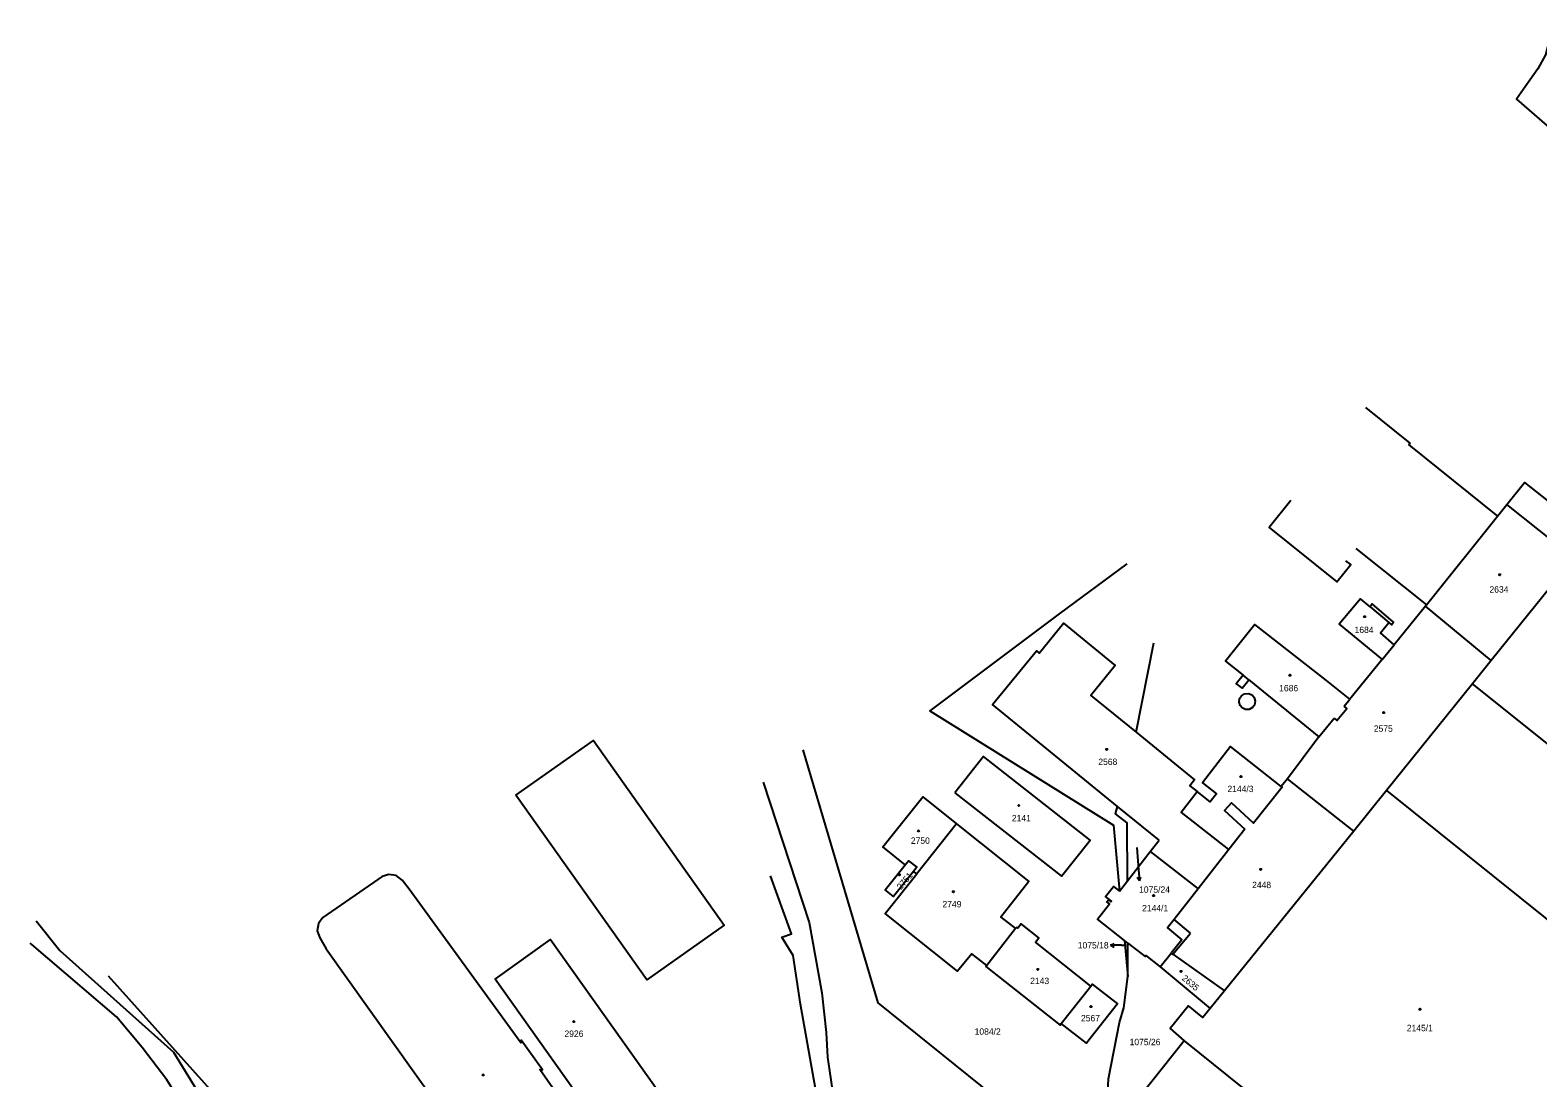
# Model space of a CAD drawing. Extents: x -794765 to -785424, y -1118958 to -1108731.
# Drawn here: x -792739.6 to -792337.7, y -1109610 to -1109330.8 of the extents above; entities that cross this region are included whole.
import ezdxf

# ---------------------------------------------------------------- set-up
doc = ezdxf.new("R2010")
doc.units = 0
for name, color, linetype in [('Level 75', 7, 'Continuous'), ('Level 76', 7, 'Continuous'), ('Level 77', 7, 'Continuous'), ('Level 79', 7, 'Continuous'), ('Level 80', 7, 'Continuous'), ('Level 81', 7, 'Continuous')]:
    doc.layers.add(name, color=color, linetype=linetype)

msp = doc.modelspace()

# ---------------------------------------------------------------- linework, layer by layer
at = {"layer": 'Level 75'}
for p, q in [((-792367.44, -1109483.92), (-792348.5, -1109460.3)), ((-792348.5, -1109460.3), (-792346.01, -1109457.18)), ((-792328.15, -1109471.45), (-792346.01, -1109457.18)), ((-792386.27, -1109468.89), (-792367.44, -1109483.92)), ((-792328.15, -1109471.45), (-792350.22, -1109498.79)), ((-792367.72, -1109484.27), (-792376, -1109494.58)), ((-792367.44, -1109483.92), (-792367.72, -1109484.27)), ((-792350.22, -1109498.79), (-792367.72, -1109484.27)), ((-792444.81, -1109517.88), (-792440.09, -1109494.02)), ((-792379.27, -1109498.5), (-792376, -1109494.58)), ((-792379.27, -1109498.5), (-792387.85, -1109509.02)), ((-792350.22, -1109498.79), (-792355.19, -1109504.95)), ((-792355.19, -1109504.95), (-792378.05, -1109533.41)), ((-792279.6, -1109565.4), (-792355.19, -1109504.95)), ((-792389.39, -1109510.9), (-792387.85, -1109509.02)), ((-792396.08, -1109519.06), (-792392.04, -1109514.14)), ((-792396.08, -1109519.06), (-792404.48, -1109530.25)), ((-792404.48, -1109530.25), (-792406.11, -1109532.32)), ((-792386.81, -1109544.24), (-792404.48, -1109530.25)), ((-792378.05, -1109533.41), (-792386.81, -1109544.24)), ((-792378.05, -1109533.41), (-792295.37, -1109599.83)), ((-792438.66, -1109546.64), (-792449.74, -1109537.67)), ((-792492.66, -1109542.3), (-792503.27, -1109555.62)), ((-792386.81, -1109544.24), (-792421.27, -1109586.82)), ((-792415.85, -1109543.68), (-792420.07, -1109549.08)), ((-792441.02, -1109549.65), (-792438.66, -1109546.64)), ((-792420.07, -1109549.08), (-792428.3, -1109559.6)), ((-792447.1, -1109557.44), (-792441.02, -1109549.65)), ((-792441.02, -1109549.65), (-792428.3, -1109559.6)), ((-792503.27, -1109555.62), (-792504.12, -1109554.94)), ((-792449.24, -1109560.19), (-792447.1, -1109557.44)), ((-792428.3, -1109559.6), (-792434.67, -1109567.75)), ((-792476.92, -1109570.21), (-792484.62, -1109580.03)), ((-792447.9, -1109573.36), (-792446.99, -1109582.98)), ((-792447.03, -1109574.04), (-792447.9, -1109573.36)), ((-792446.99, -1109582.98), (-792447.03, -1109574.04)), ((-792438.41, -1109580.42), (-792435.47, -1109576.71)), ((-792438.41, -1109580.42), (-792425.08, -1109591.53)), ((-792464.74, -1109595.53), (-792456.89, -1109585.5)), ((-792421.27, -1109586.82), (-792425.08, -1109591.53)), ((-792431.96, -1109600.14), (-792355.96, -1109661.07))]:
    msp.add_line(p, q, dxfattribs=at)
for points in [[(-792334.51, -1109330.77), (-792334.62, -1109333.3), (-792335.73, -1109337.38), (-792337.75, -1109341.11), (-792341.55, -1109346.47), (-792343.43, -1109349.12), (-792272.12, -1109411.1)], [(-792383.7, -1109431.34), (-792371.84, -1109440.84), (-792372.15, -1109441.24), (-792348.5, -1109460.3)], [(-792346.01, -1109457.18), (-792341.33, -1109451.32), (-792334.95, -1109456.33), (-792327.06, -1109446.44), (-792333.34, -1109441.33), (-792329.67, -1109436.74)], [(-792403.53, -1109456.13), (-792409.35, -1109463.3), (-792391.29, -1109477.75), (-792387.62, -1109473.15), (-792388.87, -1109472.16)], [(-792447.29, -1109472.98), (-792465.33, -1109486.29), (-792499.82, -1109512.14), (-792450.81, -1109542.66), (-792449.24, -1109560.19)], [(-792376, -1109494.58), (-792379.69, -1109491.38), (-792377.42, -1109488.62), (-792376.7, -1109489.21), (-792376.18, -1109488.58), (-792381.93, -1109483.69), (-792382.46, -1109484.42), (-792385.01, -1109482.28), (-792390.68, -1109489.05), (-792379.27, -1109498.5)], [(-792449.74, -1109537.67), (-792483.07, -1109510.5), (-792471.35, -1109496.22), (-792470.66, -1109496.78), (-792464.15, -1109488.8), (-792450.38, -1109500.06), (-792456.84, -1109508.08), (-792444.81, -1109517.88)], [(-792387.85, -1109509.02), (-792394.1, -1109504.07), (-792413.18, -1109489.19), (-792420.97, -1109498.97), (-792416.3, -1109502.69), (-792418.13, -1109504.98), (-792416.5, -1109506.15), (-792414.74, -1109503.94), (-792402.29, -1109514.07), (-792396.08, -1109519.06)], [(-792392.04, -1109514.14), (-792391.28, -1109514.76), (-792388.66, -1109511.56), (-792389.39, -1109510.9)], [(-792610.1, -1109534.62), (-792589.43, -1109520.06), (-792554.6, -1109569.29), (-792575.2, -1109583.86), (-792610.1, -1109534.62)], [(-792444.81, -1109517.88), (-792429.24, -1109530.58), (-792430.45, -1109532.16), (-792428.52, -1109533.65)], [(-792452, -1109639.59), (-792513.51, -1109590), (-792533.56, -1109522.52)], [(-792493.14, -1109534), (-792464.72, -1109556.27), (-792457.08, -1109546.63), (-792485.45, -1109524.31), (-792493.14, -1109534)], [(-792406.11, -1109532.32), (-792419.67, -1109521.71), (-792427.11, -1109531.31), (-792423.38, -1109534.32), (-792425.07, -1109536.43), (-792428.52, -1109533.65)], [(-792544.19, -1109531.17), (-792531.93, -1109568.54), (-792528.55, -1109587.33), (-792527.38, -1109597.88), (-792527.06, -1109604.47), (-792525.2, -1109617.17), (-792519.4, -1109641.05), (-792509.1, -1109663.72), (-792498.02, -1109685.41), (-792485.75, -1109706.33), (-792473.29, -1109726.11)], [(-792406.11, -1109532.32), (-792405.91, -1109532.48), (-792413.5, -1109542.08), (-792419.34, -1109536.69), (-792421.21, -1109538.73), (-792415.85, -1109543.68)], [(-792506.34, -1109553.17), (-792512.28, -1109548.43), (-792501.63, -1109535.06), (-792492.66, -1109542.3)], [(-792420.07, -1109549.08), (-792432.8, -1109539.13), (-792428.52, -1109533.65)], [(-792447.1, -1109557.44), (-792447.16, -1109542.01), (-792450.34, -1109539.61), (-792449.74, -1109537.67)], [(-792492.66, -1109542.3), (-792473.37, -1109557.66), (-792480.84, -1109567.13), (-792476.92, -1109570.21)], [(-792506.34, -1109553.17), (-792505.5, -1109552.11), (-792503.26, -1109553.87), (-792504.12, -1109554.94)], [(-792594.1, -1109621.5), (-792603.73, -1109607.74), (-792603.04, -1109607.85), (-792608.66, -1109599.92), (-792608.75, -1109600.63), (-792638.52, -1109559.69), (-792640.39, -1109557.26), (-792641.99, -1109556.06), (-792643.96, -1109555.74), (-792645.78, -1109556.3), (-792661.6, -1109567.26), (-792662.75, -1109568.87), (-792663.11, -1109570.8), (-792662.4, -1109572.65), (-792660.68, -1109575.56), (-792631.37, -1109616.75)], [(-792459.77, -1109753.58), (-792466.13, -1109745.86), (-792472.55, -1109737.39), (-792478.3, -1109728.3), (-792497.34, -1109696.59), (-792502.47, -1109688.17), (-792513.98, -1109665.8), (-792523, -1109645.03), (-792526.52, -1109636.29), (-792529.23, -1109620.4), (-792529.08, -1109619.26), (-792534.29, -1109590.34), (-792536.2, -1109577.37), (-792539.25, -1109572.49), (-792536.68, -1109571.58), (-792542.26, -1109556.12)], [(-792484.62, -1109580.03), (-792488.62, -1109576.89), (-792492.39, -1109581.57), (-792511.7, -1109566.21), (-792503.27, -1109555.62)], [(-792504.12, -1109554.94), (-792509.46, -1109561.62), (-792511.67, -1109559.83), (-792506.34, -1109553.17)], [(-792447.9, -1109573.36), (-792455.12, -1109567.72), (-792451.9, -1109563.61), (-792452.57, -1109563.06), (-792452.17, -1109562.57), (-792451.5, -1109563.09), (-792451.35, -1109562.9), (-792452.93, -1109561.66), (-792450.82, -1109558.95), (-792449.24, -1109560.19)], [(-792737.94, -1109568.16), (-792731.65, -1109576.04), (-792701.36, -1109603.13), (-792675.79, -1109644.76)], [(-792456.89, -1109585.5), (-792471.6, -1109573.82), (-792470.69, -1109572.64), (-792475.4, -1109568.95), (-792476.32, -1109570.12), (-792476.67, -1109569.9), (-792476.92, -1109570.21)], [(-792434.67, -1109567.75), (-792436.43, -1109570), (-792432.66, -1109573.16), (-792435.47, -1109576.71)], [(-792572.94, -1109612.43), (-792587.7, -1109622.91), (-792615.61, -1109583.67), (-792600.86, -1109573.11), (-792572.94, -1109612.43)], [(-792680.94, -1109645.75), (-792692.94, -1109626.87), (-792703.11, -1109610.46), (-792709.68, -1109601.87), (-792716.57, -1109593.71), (-792739.15, -1109574.42), (-792739.56, -1109574.05)], [(-792447.03, -1109574.04), (-792442.43, -1109577.63), (-792442.24, -1109577.4), (-792438.41, -1109580.42)], [(-792435.47, -1109576.71), (-792434.98, -1109577.05), (-792421.27, -1109586.82)], [(-792484.62, -1109580.03), (-792484.82, -1109580.29), (-792465.04, -1109595.91), (-792464.74, -1109595.53)], [(-792718.74, -1109582.83), (-792684.62, -1109620.8), (-792673.86, -1109638.49), (-792648.83, -1109676.6), (-792595.57, -1109748.42), (-792548.94, -1109792.07), (-792510.02, -1109815.62)], [(-792456.89, -1109585.5), (-792456.53, -1109585.04), (-792449.81, -1109590.27), (-792458.06, -1109600.74), (-792464.74, -1109595.53)], [(-792452.8, -1109622.38), (-792452.13, -1109610.23), (-792449.25, -1109595.24), (-792448.11, -1109591.3), (-792446.99, -1109582.98)], [(-792425.08, -1109591.53), (-792427, -1109593.9), (-792430.85, -1109590.74), (-792435.75, -1109596.8), (-792431.96, -1109600.14)], [(-792431.96, -1109600.14), (-792443.73, -1109614.85), (-792414.46, -1109638.3)]]:
    msp.add_lwpolyline(points, dxfattribs=at)
at = {"layer": 'Level 77'}
for p, q in [((-792382.46, -1109484.42), (-792377.42, -1109488.62)), ((-792414.74, -1109503.94), (-792416.3, -1109502.69)), ((-792417.37, -1109509.83), (-792417.21, -1109508.87)), ((-792417.21, -1109508.87), (-792416.75, -1109508.17)), ((-792416.75, -1109508.17), (-792415.89, -1109507.63)), ((-792415.89, -1109507.63), (-792414.76, -1109507.57)), ((-792414.76, -1109507.57), (-792413.83, -1109508)), ((-792413.83, -1109508), (-792413.32, -1109508.63)), ((-792413.32, -1109508.63), (-792413.04, -1109509.58)), ((-792417.11, -1109510.76), (-792417.37, -1109509.83)), ((-792416.57, -1109511.39), (-792417.11, -1109510.76)), ((-792415.64, -1109511.83), (-792416.57, -1109511.39)), ((-792414.66, -1109511.81), (-792415.64, -1109511.83)), ((-792413.75, -1109511.32), (-792414.66, -1109511.81)), ((-792413.24, -1109510.66), (-792413.75, -1109511.32)), ((-792413.04, -1109509.58), (-792413.24, -1109510.66)), ((-792430.28, -1109571.41), (-792434.67, -1109567.75)), ((-792434.98, -1109577.05), (-792430.28, -1109571.41))]:
    msp.add_line(p, q, dxfattribs=at)
at = {"layer": 'Level 79'}
for centre in [(-792347.88, -1109475.9), (-792383.91, -1109487.07), (-792403.82, -1109502.68), (-792378.8, -1109512.64), (-792452.65, -1109522.46), (-792416.88, -1109529.69), (-792476.07, -1109537.4), (-792502.8, -1109544.18), (-792507.92, -1109555.86), (-792411.58, -1109554.42), (-792493.5, -1109560.38), (-792440.15, -1109561.4), (-792471, -1109581.08), (-792432.81, -1109581.62), (-792456.85, -1109591), (-792369.16, -1109591.68), (-792594.67, -1109594.98), (-792618.83, -1109609.18)]:
    msp.add_circle(centre, 0.175, dxfattribs=at)
at = {"layer": 'Level 80'}
for p, q in [((-792444.58, -1109548.56), (-792444.15, -1109554.52)), ((-792443.94, -1109557.51), (-792444.51, -1109556.55)), ((-792444.15, -1109554.52), (-792443.94, -1109557.51)), ((-792443.94, -1109557.51), (-792443.51, -1109556.48)), ((-792451.67, -1109574.65), (-792450.67, -1109574.15)), ((-792448.67, -1109574.65), (-792451.67, -1109574.65)), ((-792451.67, -1109574.65), (-792450.67, -1109575.15)), ((-792448.67, -1109574.65), (-792447.49, -1109574.65))]:
    msp.add_line(p, q, dxfattribs=at)
at = {"layer": 'Level 81'}
msp.add_line((-792528.55, -1109587.33), (-792527.38, -1109597.88), dxfattribs=at)

# ---------------------------------------------------------------- texts
at = {"layer": 'Level 76'}
for s, p in [('2634', (-792350.63, -1109480.66)), ('1684', (-792386.58, -1109491.43)), ('1686', (-792406.68, -1109506.96)), ('2575', (-792381.46, -1109517.75)), ('2568', (-792454.87, -1109526.59)), ('2144/3', (-792420.47, -1109533.82)), ('2141', (-792477.91, -1109541.6)), ('2750', (-792504.84, -1109547.61)), ('1075/24', (-792444.01, -1109560.66)), ('2448', (-792413.89, -1109559.41)), ('2749', (-792496.42, -1109564.54)), ('2144/1', (-792443.21, -1109565.6)), ('1075/18', (-792460.35, -1109575.5)), ('2143', (-792473.04, -1109584.99)), ('2567', (-792459.5, -1109594.91)), ('1084/2', (-792487.84, -1109598.49)), ('2145/1', (-792372.66, -1109597.54)), ('2926', (-792597.16, -1109599.06)), ('1075/26', (-792446.54, -1109601.27))]:
    msp.add_text(s, height=1.7, dxfattribs=at).set_placement(p)
for s, rotation, p in [('2751', 50, (-792507.46, -1109559.98)), ('2635', 320, (-792432.78, -1109583.7))]:
    msp.add_text(s, height=1.7, rotation=rotation, dxfattribs=at).set_placement(p)

doc.saveas('drawing.dxf')
